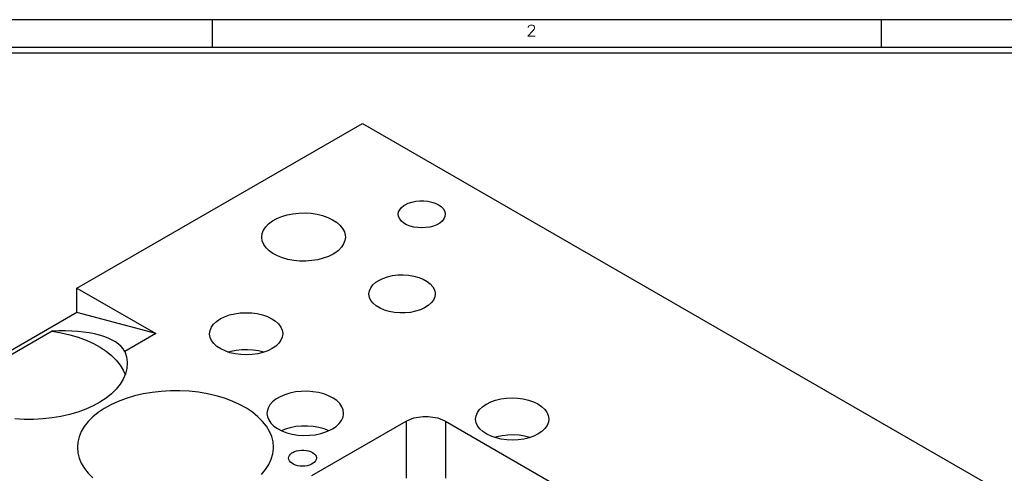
# Model space of a CAD drawing. Header units: inches. Extents: x 3 to 351, y 4 to 271.
# Tile 453 of 530: x 234.02 to 242.86, y 185.67 to 189.75. Entities that reach past the tile are written whole.
import ezdxf
from ezdxf.enums import TextEntityAlignment as Align

# ---------------------------------------------------------------- set-up
doc = ezdxf.new("R2010")
doc.units = ezdxf.units.IN
doc.header["$LTSCALE"] = 0.5
doc.header["$MEASUREMENT"] = 0
doc.layers.add('PLOTVIEW1', color=7, linetype='Continuous')
doc.layers.add('STR_1', color=7, linetype='Continuous')
doc.styles.add('VERO5-RomanD', font='romand__.ttf')

msp = doc.modelspace()

# ---------------------------------------------------------------- linework, layer by layer
at = {"layer": 'PLOTVIEW1', "color": 97, "linetype": 'Continuous'}
for p, q in [((246.7517, 189.7475), (200.7517, 189.7475)), ((235.7517, 189.7475), (235.7517, 189.4975)), ((241.7517, 189.7475), (241.7517, 189.4975)), ((246.7517, 189.4975), (200.7517, 189.4975)), ((246.7517, 189.4475), (200.7517, 189.4475))]:
    msp.add_line(p, q, dxfattribs=at)
at = {"layer": 'STR_1', "color": 190, "linetype": 'Continuous'}
for p, q in [((234.538, 187.3364), (237.1012, 188.8163)), ((237.1012, 188.8163), (246.6118, 183.3254)), ((237.4238, 188.021), (237.4333, 188.0415)), ((237.4333, 188.0415), (237.4489, 188.0607)), ((237.4489, 188.0607), (237.47, 188.0781)), ((237.47, 188.0781), (237.4824, 188.0859)), ((237.4824, 188.0859), (237.5106, 188.0996)), ((237.5106, 188.0996), (237.5424, 188.1102)), ((237.5424, 188.1102), (237.577, 188.1175)), ((237.577, 188.1175), (237.6132, 188.1211)), ((237.6132, 188.1211), (237.65, 188.1211)), ((237.65, 188.1211), (237.6862, 188.1175)), ((237.6862, 188.1175), (237.7207, 188.1102)), ((237.7207, 188.1102), (237.7526, 188.0996)), ((237.7526, 188.0996), (237.7807, 188.0859)), ((237.7807, 188.0859), (237.8044, 188.0697)), ((237.8044, 188.0697), (237.8228, 188.0513)), ((237.8228, 188.0513), (237.8353, 188.0313)), ((236.2916, 187.9401), (236.331, 187.9621)), ((236.331, 187.9621), (236.3755, 187.9805)), ((236.3755, 187.9805), (236.4242, 187.9949)), ((236.4242, 187.9949), (236.476, 188.0051)), ((236.476, 188.0051), (236.5298, 188.0109)), ((236.5298, 188.0109), (236.5845, 188.0121)), ((236.5845, 188.0121), (236.6389, 188.0086)), ((236.6389, 188.0086), (236.6919, 188.0006)), ((236.6919, 188.0006), (236.7422, 187.9883)), ((236.7422, 187.9883), (236.789, 187.9718)), ((236.789, 187.9718), (236.8311, 187.9516)), ((236.8311, 187.9516), (236.8676, 187.9281)), ((237.4206, 187.9998), (237.4238, 188.021)), ((237.4238, 187.9787), (237.4206, 187.9998)), ((237.4333, 187.9582), (237.4238, 187.9787)), ((237.4489, 187.9389), (237.4333, 187.9582)), ((237.8298, 187.9582), (237.8143, 187.9389)), ((237.8393, 187.9787), (237.8298, 187.9582)), ((237.8353, 188.0313), (237.8417, 188.0104)), ((237.8425, 187.9998), (237.8393, 187.9787)), ((237.8417, 188.0104), (237.8425, 187.9998)), ((236.1999, 187.8272), (236.2118, 187.8581)), ((236.2118, 187.8581), (236.2314, 187.8876)), ((236.2314, 187.8876), (236.2581, 187.9151)), ((236.2581, 187.9151), (236.2916, 187.9401)), ((236.8676, 187.9281), (236.8978, 187.9018)), ((236.8978, 187.9018), (236.9211, 187.8731)), ((236.9211, 187.8731), (236.9369, 187.8429)), ((237.47, 187.9215), (237.4489, 187.9389)), ((237.496, 187.9065), (237.47, 187.9215)), ((237.5261, 187.8943), (237.496, 187.9065)), ((237.5594, 187.8854), (237.5261, 187.8943)), ((237.5949, 187.8799), (237.5594, 187.8854)), ((237.6316, 187.878), (237.5949, 187.8799)), ((237.6682, 187.8799), (237.6316, 187.878)), ((237.7037, 187.8854), (237.6682, 187.8799)), ((237.737, 187.8943), (237.7037, 187.8854)), ((237.7672, 187.9065), (237.737, 187.8943)), ((237.7932, 187.9215), (237.7672, 187.9065)), ((237.8143, 187.9389), (237.7932, 187.9215)), ((236.1959, 187.7957), (236.1999, 187.8272)), ((236.196, 187.7916), (236.1959, 187.7957)), ((236.201, 187.7602), (236.196, 187.7916)), ((236.9369, 187.8429), (236.9449, 187.8116)), ((236.9459, 187.7957), (236.9419, 187.7642)), ((236.9449, 187.8116), (236.9459, 187.7957)), ((236.2139, 187.7295), (236.201, 187.7602)), ((236.2344, 187.7002), (236.2139, 187.7295)), ((236.2621, 187.6729), (236.2344, 187.7002)), ((236.9105, 187.7038), (236.8837, 187.6763)), ((236.93, 187.7333), (236.9105, 187.7038)), ((236.9419, 187.7642), (236.93, 187.7333)), ((236.2963, 187.6482), (236.2621, 187.6729)), ((236.3364, 187.6267), (236.2963, 187.6482)), ((236.3815, 187.6088), (236.3364, 187.6267)), ((236.4307, 187.5949), (236.3815, 187.6088)), ((236.4828, 187.5853), (236.4307, 187.5949)), ((236.6985, 187.5921), (236.6458, 187.5836)), ((236.7485, 187.605), (236.6985, 187.5921)), ((236.7946, 187.6219), (236.7485, 187.605)), ((236.8361, 187.6426), (236.7946, 187.6219)), ((236.8502, 187.6512), (236.8361, 187.6426)), ((236.8837, 187.6763), (236.8502, 187.6512)), ((236.5368, 187.5801), (236.4828, 187.5853)), ((236.5915, 187.5795), (236.5368, 187.5801)), ((236.6458, 187.5836), (236.5915, 187.5795)), ((237.2449, 187.4066), (237.282, 187.4248)), ((237.282, 187.4248), (237.3238, 187.4392)), ((237.3238, 187.4392), (237.3691, 187.4495)), ((237.3691, 187.4495), (237.4167, 187.4554)), ((237.4167, 187.4554), (237.4654, 187.4567)), ((237.4654, 187.4567), (237.5137, 187.4534)), ((237.5137, 187.4534), (237.5605, 187.4456)), ((237.5605, 187.4456), (237.6044, 187.4334)), ((237.6044, 187.4334), (237.6443, 187.4173)), ((237.6443, 187.4173), (237.6791, 187.3977)), ((234.538, 187.3364), (235.2451, 186.9282)), ((234.538, 187.1176), (234.538, 187.3364)), ((237.1619, 187.3134), (237.1738, 187.3407)), ((237.1738, 187.3407), (237.1932, 187.3664)), ((237.1932, 187.3664), (237.2197, 187.39)), ((237.2197, 187.39), (237.2449, 187.4066)), ((237.6791, 187.3977), (237.7079, 187.375)), ((237.7079, 187.375), (237.7299, 187.3499)), ((237.7299, 187.3499), (237.7444, 187.3231)), ((237.1579, 187.2854), (237.1619, 187.3134)), ((237.158, 187.2817), (237.1579, 187.2854)), ((237.163, 187.2537), (237.158, 187.2817)), ((237.1759, 187.2266), (237.163, 187.2537)), ((237.7477, 187.2574), (237.7358, 187.2301)), ((237.7444, 187.3231), (237.7512, 187.2952)), ((237.7517, 187.2854), (237.7477, 187.2574)), ((237.7512, 187.2952), (237.7517, 187.2854)), ((237.1963, 187.2011), (237.1759, 187.2266)), ((237.2237, 187.1778), (237.1963, 187.2011)), ((237.2572, 187.1574), (237.2237, 187.1778)), ((237.2961, 187.1405), (237.2572, 187.1574)), ((237.6571, 187.16), (237.6189, 187.1425)), ((237.6899, 187.1807), (237.6571, 187.16)), ((237.7164, 187.2043), (237.6899, 187.1807)), ((237.7358, 187.2301), (237.7164, 187.2043)), ((234.538, 187.1176), (233.1365, 186.3085)), ((235.2451, 186.9282), (234.538, 187.1176)), ((235.8245, 187.0611), (235.8634, 187.0803)), ((235.8634, 187.0803), (235.907, 187.0958)), ((235.907, 187.0958), (235.9543, 187.1072)), ((235.9543, 187.1072), (236.004, 187.1142)), ((236.004, 187.1142), (236.055, 187.1166)), ((236.055, 187.1166), (236.1061, 187.1144)), ((236.1061, 187.1144), (236.1559, 187.1077)), ((236.1559, 187.1077), (236.2034, 187.0966)), ((236.2034, 187.0966), (236.2472, 187.0813)), ((236.2472, 187.0813), (236.2864, 187.0623)), ((236.2864, 187.0623), (236.32, 187.04)), ((237.3393, 187.1275), (237.2961, 187.1405)), ((237.3855, 187.1187), (237.3393, 187.1275)), ((237.4337, 187.1144), (237.3855, 187.1187)), ((237.4824, 187.1147), (237.4337, 187.1144)), ((237.5303, 187.1196), (237.4824, 187.1147)), ((237.5762, 187.129), (237.5303, 187.1196)), ((237.6189, 187.1425), (237.5762, 187.129)), ((235.7324, 186.9566), (235.7442, 186.9854)), ((235.7442, 186.9854), (235.7637, 187.0127)), ((235.7637, 187.0127), (235.7903, 187.038)), ((235.7903, 187.038), (235.8234, 187.0605)), ((235.8234, 187.0605), (235.8245, 187.0611)), ((236.32, 187.04), (236.3472, 187.015)), ((236.3472, 187.015), (236.3674, 186.9878)), ((236.3674, 186.9878), (236.3799, 186.9591)), ((234.317, 186.95), (233.2627, 186.3413)), ((234.3769, 186.9523), (234.317, 186.95)), ((234.317, 186.95), (234.3974, 186.9366)), ((234.4352, 186.9526), (234.3769, 186.9523)), ((234.3974, 186.9366), (234.4751, 186.9188)), ((234.4917, 186.9509), (234.4352, 186.9526)), ((234.4751, 186.9188), (234.5495, 186.8967)), ((234.5462, 186.9473), (234.4917, 186.9509)), ((234.5984, 186.9418), (234.5462, 186.9473)), ((234.5495, 186.8967), (234.62, 186.8707)), ((234.6481, 186.9344), (234.5984, 186.9418)), ((234.6952, 186.9252), (234.6481, 186.9344)), ((234.7393, 186.9142), (234.6952, 186.9252)), ((234.7805, 186.9015), (234.7393, 186.9142)), ((234.8184, 186.8871), (234.7805, 186.9015)), ((234.853, 186.8711), (234.8184, 186.8871)), ((235.2451, 186.9282), (234.9692, 186.7689)), ((235.7284, 186.9272), (235.7324, 186.9566)), ((235.7284, 186.9238), (235.7284, 186.9272)), ((235.7333, 186.8943), (235.7284, 186.9238)), ((235.7461, 186.8657), (235.7333, 186.8943)), ((236.3806, 186.8977), (236.3687, 186.8689)), ((236.3799, 186.9591), (236.3846, 186.9297)), ((236.3846, 186.9272), (236.3806, 186.8977)), ((236.3846, 186.9297), (236.3846, 186.9272)), ((234.62, 186.8707), (234.6858, 186.8409)), ((234.6858, 186.8409), (234.7464, 186.8076)), ((234.7464, 186.8076), (234.8012, 186.7712)), ((234.8839, 186.8535), (234.853, 186.8711)), ((234.9112, 186.8344), (234.8839, 186.8535)), ((234.9346, 186.8139), (234.9112, 186.8344)), ((234.954, 186.792), (234.9346, 186.8139)), ((235.7664, 186.8386), (235.7461, 186.8657)), ((235.7938, 186.8136), (235.7664, 186.8386)), ((235.8276, 186.7914), (235.7938, 186.8136)), ((236.3226, 186.8164), (236.2895, 186.7938)), ((236.3492, 186.8416), (236.3226, 186.8164)), ((236.3687, 186.8689), (236.3492, 186.8416)), ((234.8012, 186.7712), (234.8498, 186.7318)), ((234.8498, 186.7318), (234.8916, 186.69)), ((234.9692, 186.7689), (234.954, 186.792)), ((234.9692, 186.7689), (234.9828, 186.7213)), ((234.9828, 186.7213), (234.9885, 186.6731)), ((235.867, 186.7725), (235.8276, 186.7914)), ((235.9109, 186.7574), (235.867, 186.7725)), ((235.9179, 186.7666), (235.8989, 186.761)), ((235.9585, 186.7464), (235.9109, 186.7574)), ((235.9658, 186.7769), (235.9179, 186.7666)), ((236.0084, 186.7398), (235.9585, 186.7464)), ((236.016, 186.7828), (235.9658, 186.7769)), ((236.0594, 186.7377), (236.0084, 186.7398)), ((236.0671, 186.7842), (236.016, 186.7828)), ((236.1104, 186.7403), (236.0594, 186.7377)), ((236.118, 186.7809), (236.0671, 186.7842)), ((236.1601, 186.7474), (236.1104, 186.7403)), ((236.1674, 186.7731), (236.118, 186.7809)), ((236.2073, 186.7589), (236.1601, 186.7474)), ((236.2141, 186.761), (236.1674, 186.7731)), ((236.2508, 186.7745), (236.2073, 186.7589)), ((236.2895, 186.7938), (236.2508, 186.7745)), ((234.8916, 186.69), (234.9263, 186.6461)), ((234.9263, 186.6461), (234.9536, 186.6004)), ((234.9887, 186.6628), (234.9847, 186.6146)), ((234.9885, 186.6731), (234.9887, 186.6628)), ((234.9728, 186.5668), (234.953, 186.5199)), ((234.9536, 186.6004), (234.9707, 186.5608)), ((234.9847, 186.6146), (234.9728, 186.5668)), ((234.9255, 186.4743), (234.8906, 186.4304)), ((234.953, 186.5199), (234.9255, 186.4743)), ((234.8486, 186.3886), (234.7999, 186.3494)), ((234.8906, 186.4304), (234.8486, 186.3886)), ((235.0537, 186.369), (234.9793, 186.3467)), ((235.1315, 186.3872), (235.0537, 186.369)), ((235.2119, 186.401), (235.1315, 186.3872)), ((235.2942, 186.4103), (235.2119, 186.401)), ((235.3777, 186.415), (235.2942, 186.4103)), ((235.4615, 186.4151), (235.3777, 186.415)), ((235.5451, 186.4106), (235.4615, 186.4151)), ((235.6275, 186.4016), (235.5451, 186.4106)), ((235.708, 186.388), (235.6275, 186.4016)), ((235.7859, 186.3701), (235.708, 186.388)), ((235.8606, 186.348), (235.7859, 186.3701)), ((236.3607, 186.3622), (236.3239, 186.3406)), ((236.4026, 186.3803), (236.3607, 186.3622)), ((236.4489, 186.3945), (236.4026, 186.3803)), ((236.4983, 186.4045), (236.4489, 186.3945)), ((236.5499, 186.41), (236.4983, 186.4045)), ((236.6022, 186.411), (236.5499, 186.41)), ((236.6543, 186.4073), (236.6022, 186.411)), ((236.7047, 186.3992), (236.6543, 186.4073)), ((236.7524, 186.3866), (236.7047, 186.3992)), ((236.7963, 186.3701), (236.7524, 186.3866)), ((236.8353, 186.3499), (236.7963, 186.3701)), ((234.6842, 186.2798), (234.6182, 186.2501)), ((234.7449, 186.313), (234.6842, 186.2798)), ((234.7999, 186.3494), (234.7449, 186.313)), ((234.8431, 186.2903), (234.7826, 186.2567)), ((234.9088, 186.3204), (234.8431, 186.2903)), ((234.9793, 186.3467), (234.9088, 186.3204)), ((235.9312, 186.3219), (235.8606, 186.348)), ((235.9972, 186.292), (235.9312, 186.3219)), ((236.058, 186.2586), (235.9972, 186.292)), ((236.2695, 186.2891), (236.2531, 186.2604)), ((236.2933, 186.316), (236.2695, 186.2891)), ((236.3239, 186.3406), (236.2933, 186.316)), ((236.8685, 186.3265), (236.8353, 186.3499)), ((236.8952, 186.3004), (236.8685, 186.3265)), ((236.9147, 186.2724), (236.8952, 186.3004)), ((236.9266, 186.2429), (236.9147, 186.2724)), ((238.1502, 186.2472), (238.1768, 186.2725)), ((238.1768, 186.2725), (238.2099, 186.2951)), ((238.2099, 186.2951), (238.211, 186.2957)), ((238.211, 186.2957), (238.2499, 186.3149)), ((238.2499, 186.3149), (238.2935, 186.3303)), ((238.2935, 186.3303), (238.3407, 186.3417)), ((238.3407, 186.3417), (238.3905, 186.3487)), ((238.3905, 186.3487), (238.4415, 186.3511)), ((238.4415, 186.3511), (238.4926, 186.349)), ((238.4926, 186.349), (238.5424, 186.3422)), ((238.5424, 186.3422), (238.5898, 186.3311)), ((238.5898, 186.3311), (238.6337, 186.3159)), ((238.6337, 186.3159), (238.6729, 186.2968)), ((238.6729, 186.2968), (238.7065, 186.2746)), ((238.7065, 186.2746), (238.7337, 186.2495)), ((234.3953, 186.1845), (234.3149, 186.1712)), ((234.4731, 186.2022), (234.3953, 186.1845)), ((234.5476, 186.2241), (234.4731, 186.2022)), ((234.6182, 186.2501), (234.5476, 186.2241)), ((234.6796, 186.1804), (234.6379, 186.1384)), ((234.7279, 186.22), (234.6796, 186.1804)), ((234.7826, 186.2567), (234.7279, 186.22)), ((236.113, 186.2221), (236.058, 186.2586)), ((236.1617, 186.1826), (236.113, 186.2221)), ((236.2037, 186.1407), (236.1617, 186.1826)), ((236.2445, 186.2305), (236.2431, 186.2127)), ((236.2431, 186.2127), (236.2471, 186.1826)), ((236.2531, 186.2604), (236.2445, 186.2305)), ((236.2471, 186.1826), (236.259, 186.1531)), ((236.9123, 186.1489), (236.9253, 186.1782)), ((236.9253, 186.1782), (236.9305, 186.2083)), ((236.9306, 186.2127), (236.9266, 186.2429)), ((236.9305, 186.2083), (236.9306, 186.2127)), ((237.5613, 186.1711), (237.6022, 186.1797)), ((237.6022, 186.1797), (237.6451, 186.184)), ((237.6451, 186.184), (237.6887, 186.184)), ((237.6887, 186.184), (237.7316, 186.1797)), ((237.7316, 186.1797), (237.7726, 186.1711)), ((238.1148, 186.1617), (238.1188, 186.1912)), ((238.1188, 186.1912), (238.1307, 186.2199)), ((238.1307, 186.2199), (238.1502, 186.2472)), ((238.7337, 186.2495), (238.7538, 186.2223)), ((238.7538, 186.2223), (238.7664, 186.1937)), ((238.7664, 186.1937), (238.7711, 186.1642)), ((234.0657, 186.1584), (233.9825, 186.1634)), ((234.1494, 186.1581), (234.0657, 186.1584)), ((234.2327, 186.1623), (234.1494, 186.1581)), ((234.3149, 186.1712), (234.2327, 186.1623)), ((234.6034, 186.0943), (234.5764, 186.0484)), ((234.6379, 186.1384), (234.6034, 186.0943)), ((236.2386, 186.0967), (236.2037, 186.1407)), ((236.2661, 186.0509), (236.2386, 186.0967)), ((236.259, 186.1531), (236.2785, 186.125)), ((236.2785, 186.125), (236.3051, 186.099)), ((236.3051, 186.099), (236.3384, 186.0756)), ((236.5022, 186.0932), (236.4525, 186.0835)), ((236.5538, 186.0984), (236.5022, 186.0932)), ((236.6062, 186.099), (236.5538, 186.0984)), ((236.6582, 186.095), (236.6062, 186.099)), ((236.6464, 185.6552), (237.4901, 186.1423)), ((236.7084, 186.0865), (236.6582, 186.095)), ((236.8299, 186.0724), (236.864, 186.0954)), ((236.864, 186.0954), (236.8917, 186.121)), ((236.8917, 186.121), (236.9123, 186.1489)), ((237.4901, 186.1423), (237.5235, 186.1585)), ((237.5235, 186.1585), (237.5613, 186.1711)), ((237.7726, 186.1711), (237.8103, 186.1585)), ((237.8103, 186.1585), (237.8437, 186.1423)), ((237.8437, 186.1423), (241.1141, 184.2542)), ((238.1149, 186.1583), (238.1148, 186.1617)), ((238.1198, 186.1289), (238.1149, 186.1583)), ((238.1326, 186.1003), (238.1198, 186.1289)), ((238.1529, 186.0731), (238.1326, 186.1003)), ((238.7552, 186.1035), (238.7357, 186.0761)), ((238.7671, 186.1322), (238.7552, 186.1035)), ((238.7711, 186.1617), (238.7671, 186.1322)), ((238.7711, 186.1642), (238.7711, 186.1617)), ((234.5764, 186.0484), (234.557, 186.0013)), ((236.2859, 186.0039), (236.2661, 186.0509)), ((236.2979, 185.9559), (236.2859, 186.0039)), ((236.3384, 186.0756), (236.3774, 186.0554)), ((236.406, 186.0696), (236.3742, 186.0568)), ((236.3774, 186.0554), (236.4212, 186.0388)), ((236.4525, 186.0835), (236.406, 186.0696)), ((236.4212, 186.0388), (236.4689, 186.0263)), ((236.4689, 186.0263), (236.5194, 186.0181)), ((236.5194, 186.0181), (236.5714, 186.0145)), ((236.5714, 186.0145), (236.6238, 186.0154)), ((236.6238, 186.0154), (236.6753, 186.021)), ((236.6753, 186.021), (236.7248, 186.0309)), ((236.7559, 186.0736), (236.7084, 186.0865)), ((236.7248, 186.0309), (236.771, 186.0452)), ((236.7994, 186.0568), (236.7559, 186.0736)), ((236.771, 186.0452), (236.813, 186.0633)), ((236.813, 186.0633), (236.8299, 186.0724)), ((238.1803, 186.0482), (238.1529, 186.0731)), ((238.2141, 186.026), (238.1803, 186.0482)), ((238.2535, 186.0071), (238.2141, 186.026)), ((238.2974, 185.9919), (238.2535, 186.0071)), ((238.3523, 186.0114), (238.3044, 186.0011)), ((238.4025, 186.0174), (238.3523, 186.0114)), ((238.4536, 186.0187), (238.4025, 186.0174)), ((238.5045, 186.0155), (238.4536, 186.0187)), ((238.5539, 186.0077), (238.5045, 186.0155)), ((238.6006, 185.9955), (238.5539, 186.0077)), ((238.6373, 186.009), (238.5938, 185.9934)), ((238.676, 186.0283), (238.6373, 186.009)), ((238.7091, 186.0509), (238.676, 186.0283)), ((238.7357, 186.0761), (238.7091, 186.0509)), ((234.5454, 185.9533), (234.5419, 185.9076)), ((234.557, 186.0013), (234.5454, 185.9533)), ((236.3019, 185.9076), (236.2979, 185.9559)), ((238.3044, 186.0011), (238.2854, 185.9955)), ((238.3449, 185.9809), (238.2974, 185.9919)), ((238.3948, 185.9743), (238.3449, 185.9809)), ((238.4459, 185.9723), (238.3948, 185.9743)), ((238.4969, 185.9748), (238.4459, 185.9723)), ((238.5466, 185.982), (238.4969, 185.9748)), ((238.5938, 185.9934), (238.5466, 185.982)), ((234.5419, 185.9076), (234.5459, 185.8592)), ((234.5459, 185.8592), (234.5578, 185.8113)), ((236.2819, 185.8), (236.2958, 185.8478)), ((236.2958, 185.8478), (236.3016, 185.8961)), ((236.3016, 185.8961), (236.3019, 185.9076)), ((236.439, 185.8231), (236.4446, 185.8353)), ((236.4446, 185.8353), (236.4538, 185.8467)), ((236.4538, 185.8467), (236.4663, 185.857)), ((236.4663, 185.857), (236.4737, 185.8616)), ((236.4737, 185.8616), (236.4904, 185.8697)), ((236.4904, 185.8697), (236.5092, 185.876)), ((236.5092, 185.876), (236.5297, 185.8803)), ((236.5297, 185.8803), (236.5512, 185.8825)), ((236.5512, 185.8825), (236.573, 185.8825)), ((236.573, 185.8825), (236.5944, 185.8803)), ((236.5944, 185.8803), (236.6149, 185.876)), ((236.6149, 185.876), (236.6338, 185.8697)), ((236.6338, 185.8697), (236.6505, 185.8616)), ((236.6505, 185.8616), (236.6645, 185.852)), ((236.6645, 185.852), (236.6754, 185.8411)), ((236.6754, 185.8411), (236.6828, 185.8293)), ((236.6828, 185.8293), (236.6866, 185.8169)), ((234.5578, 185.8113), (234.5776, 185.7642)), ((234.5776, 185.7642), (234.6051, 185.7184)), ((236.231, 185.7079), (236.2603, 185.7532)), ((236.2603, 185.7532), (236.2819, 185.8)), ((236.4371, 185.8106), (236.439, 185.8231)), ((236.439, 185.7981), (236.4371, 185.8106)), ((236.4446, 185.7859), (236.439, 185.7981)), ((236.4538, 185.7745), (236.4446, 185.7859)), ((236.4663, 185.7642), (236.4538, 185.7745)), ((236.4817, 185.7553), (236.4663, 185.7642)), ((236.4996, 185.7481), (236.4817, 185.7553)), ((236.5193, 185.7428), (236.4996, 185.7481)), ((236.5404, 185.7395), (236.5193, 185.7428)), ((236.5621, 185.7384), (236.5404, 185.7395)), ((236.5838, 185.7395), (236.5621, 185.7384)), ((236.6048, 185.7428), (236.5838, 185.7395)), ((236.6246, 185.7481), (236.6048, 185.7428)), ((236.6424, 185.7553), (236.6246, 185.7481)), ((236.6578, 185.7642), (236.6424, 185.7553)), ((236.6703, 185.7745), (236.6578, 185.7642)), ((236.6795, 185.7859), (236.6703, 185.7745)), ((236.6852, 185.7981), (236.6795, 185.7859)), ((236.6871, 185.8106), (236.6852, 185.7981)), ((236.6866, 185.8169), (236.6871, 185.8106)), ((234.6051, 185.7184), (234.64, 185.6744)), ((234.64, 185.6744), (234.682, 185.6325)), ((236.1944, 185.6643), (236.231, 185.7079))]:
    msp.add_line(p, q, dxfattribs=at)
at = {"layer": 'STR_1', "color": 96, "linetype": 'Continuous'}
for p, q in [((237.4901, 186.1423), (237.4901, 185.632)), ((237.8437, 186.1423), (237.8437, 185.632))]:
    msp.add_line(p, q, dxfattribs=at)

# ---------------------------------------------------------------- texts
at = {"layer": 'PLOTVIEW1', "color": 56, "linetype": 'Continuous', "style": 'VERO5-RomanD', "width": 1.000527}
msp.add_text('2', height=0.1, dxfattribs=at).set_placement((238.5677, 189.5996), (238.6617, 189.5996), align=Align.FIT)

doc.saveas('drawing.dxf')
